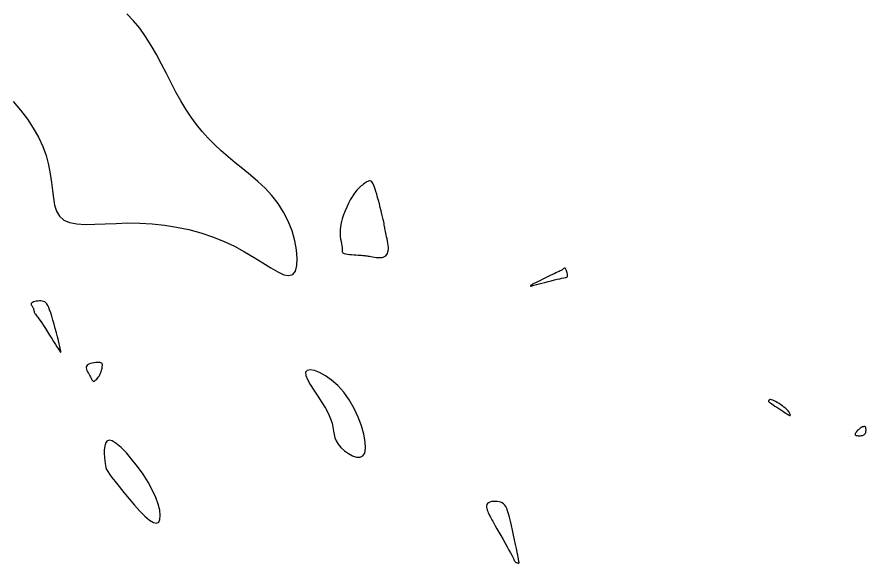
# Model space of a CAD drawing. Extents: x 3040093 to 3056816, y 408076 to 509144.
# Drawn here: x 3046940.8 to 3047016.6, y 435874.8 to 435923.5 of the extents above; entities that cross this region are included whole.
import ezdxf

# ---------------------------------------------------------------- set-up
doc = ezdxf.new("R2010")
doc.units = 0
doc.layers.add('V-CHAN-CONT-EL17', color=7, linetype='Continuous')

msp = doc.modelspace()

# ---------------------------------------------------------------- linework, layer by layer
at = {"layer": 'V-CHAN-CONT-EL17'}
msp.add_lwpolyline([(3046940.442, 435915.948), (3046941.12, 435915.165), (3046941.724, 435914.367), (3046942.254, 435913.558), (3046942.709, 435912.742), (3046943.089, 435911.924), (3046943.392, 435911.107), (3046943.619, 435910.296), (3046943.772, 435909.497), (3046943.875, 435908.723), (3046943.955, 435907.987), (3046944.041, 435907.303), (3046944.159, 435906.684), (3046944.336, 435906.146), (3046944.601, 435905.701), (3046944.982, 435905.364), (3046945.497, 435905.143), (3046946.14, 435905.02), (3046946.893, 435904.974), (3046947.742, 435904.981), (3046948.67, 435905.019), (3046949.661, 435905.065), (3046950.7, 435905.098), (3046951.771, 435905.093), (3046952.86, 435905.033), (3046953.956, 435904.914), (3046955.05, 435904.738), (3046956.136, 435904.505), (3046957.202, 435904.217), (3046958.242, 435903.874), (3046959.246, 435903.478), (3046960.207, 435903.029), (3046961.114, 435902.535), (3046961.962, 435902.023), (3046962.743, 435901.528), (3046963.451, 435901.084), (3046964.079, 435900.724), (3046964.619, 435900.484), (3046965.065, 435900.397), (3046965.41, 435900.496), (3046965.648, 435900.806), (3046965.783, 435901.299), (3046965.816, 435901.941), (3046965.753, 435902.693), (3046965.596, 435903.519), (3046965.349, 435904.383), (3046965.016, 435905.248), (3046964.6, 435906.077), (3046964.107, 435906.841), (3046963.55, 435907.542), (3046962.941, 435908.191), (3046962.297, 435908.797), (3046961.629, 435909.37), (3046960.954, 435909.922), (3046960.284, 435910.461), (3046959.634, 435910.997), (3046959.016, 435911.541), (3046958.429, 435912.097), (3046957.871, 435912.672), (3046957.34, 435913.269), (3046956.832, 435913.895), (3046956.346, 435914.553), (3046955.879, 435915.25), (3046955.428, 435915.99), (3046954.99, 435916.775), (3046954.56, 435917.595), (3046954.13, 435918.435), (3046953.693, 435919.283), (3046953.244, 435920.124), (3046952.776, 435920.945), (3046952.282, 435921.731), (3046951.755, 435922.47), (3046951.191, 435923.15), (3046950.593, 435923.775)], dxfattribs=at)
for points in [[(3046969.642, 435904.456), (3046969.638, 435904.166), (3046969.655, 435903.898), (3046969.686, 435903.655), (3046969.726, 435903.435), (3046969.767, 435903.239), (3046969.803, 435903.066), (3046969.828, 435902.918), (3046969.838, 435902.793), (3046969.837, 435902.689), (3046969.833, 435902.605), (3046969.833, 435902.536), (3046969.843, 435902.481), (3046969.872, 435902.437), (3046969.927, 435902.401), (3046970.014, 435902.371), (3046970.138, 435902.345), (3046970.293, 435902.321), (3046970.472, 435902.3), (3046970.664, 435902.282), (3046970.863, 435902.265), (3046971.059, 435902.251), (3046971.244, 435902.238), (3046971.409, 435902.227), (3046971.549, 435902.218), (3046971.667, 435902.208), (3046971.769, 435902.199), (3046971.862, 435902.189), (3046971.951, 435902.178), (3046972.043, 435902.164), (3046972.144, 435902.147), (3046972.26, 435902.126), (3046972.395, 435902.101), (3046972.546, 435902.075), (3046972.708, 435902.051), (3046972.875, 435902.031), (3046973.043, 435902.02), (3046973.207, 435902.019), (3046973.36, 435902.032), (3046973.498, 435902.062), (3046973.617, 435902.112), (3046973.717, 435902.181), (3046973.797, 435902.268), (3046973.86, 435902.372), (3046973.906, 435902.493), (3046973.936, 435902.629), (3046973.95, 435902.779), (3046973.95, 435902.942), (3046973.936, 435903.118), (3046973.91, 435903.301), (3046973.877, 435903.489), (3046973.838, 435903.676), (3046973.796, 435903.859), (3046973.754, 435904.034), (3046973.715, 435904.196), (3046973.682, 435904.34), (3046973.657, 435904.466), (3046973.637, 435904.579), (3046973.62, 435904.686), (3046973.604, 435904.794), (3046973.586, 435904.913), (3046973.563, 435905.049), (3046973.532, 435905.21), (3046973.491, 435905.404), (3046973.439, 435905.636), (3046973.376, 435905.899), (3046973.304, 435906.185), (3046973.228, 435906.486), (3046973.147, 435906.792), (3046973.066, 435907.095), (3046972.985, 435907.386), (3046972.908, 435907.656), (3046972.837, 435907.898), (3046972.77, 435908.111), (3046972.706, 435908.296), (3046972.645, 435908.453), (3046972.585, 435908.583), (3046972.524, 435908.687), (3046972.463, 435908.764), (3046972.399, 435908.817), (3046972.332, 435908.845), (3046972.261, 435908.85), (3046972.185, 435908.837), (3046972.106, 435908.806), (3046972.021, 435908.761), (3046971.931, 435908.704), (3046971.836, 435908.637), (3046971.735, 435908.564), (3046971.629, 435908.486), (3046971.516, 435908.399), (3046971.397, 435908.298), (3046971.272, 435908.18), (3046971.14, 435908.039), (3046971.001, 435907.872), (3046970.856, 435907.672), (3046970.704, 435907.436), (3046970.546, 435907.162), (3046970.386, 435906.855), (3046970.229, 435906.523), (3046970.081, 435906.174), (3046969.946, 435905.816), (3046969.83, 435905.457), (3046969.737, 435905.106), (3046969.674, 435904.77)], [(3046986.664, 435899.468), (3046986.67, 435899.468), (3046986.676, 435899.468), (3046986.681, 435899.469), (3046986.686, 435899.47), (3046986.691, 435899.471), (3046986.695, 435899.472), (3046986.699, 435899.473), (3046986.703, 435899.475), (3046986.713, 435899.478), (3046986.735, 435899.484), (3046986.773, 435899.494), (3046986.834, 435899.51), (3046986.923, 435899.534), (3046987.048, 435899.568), (3046987.212, 435899.611), (3046987.42, 435899.667), (3046987.664, 435899.731), (3046987.932, 435899.801), (3046988.213, 435899.874), (3046988.497, 435899.946), (3046988.774, 435900.014), (3046989.031, 435900.075), (3046989.259, 435900.126), (3046989.448, 435900.165), (3046989.601, 435900.195), (3046989.72, 435900.219), (3046989.81, 435900.241), (3046989.874, 435900.265), (3046989.916, 435900.296), (3046989.94, 435900.336), (3046989.948, 435900.39), (3046989.945, 435900.461), (3046989.933, 435900.544), (3046989.913, 435900.635), (3046989.887, 435900.729), (3046989.856, 435900.82), (3046989.823, 435900.904), (3046989.788, 435900.976), (3046989.754, 435901.031), (3046989.721, 435901.065), (3046989.691, 435901.079), (3046989.661, 435901.078), (3046989.631, 435901.064), (3046989.601, 435901.041), (3046989.57, 435901.012), (3046989.538, 435900.979), (3046989.503, 435900.947), (3046989.466, 435900.917), (3046989.421, 435900.888), (3046989.367, 435900.857), (3046989.298, 435900.822), (3046989.211, 435900.781), (3046989.103, 435900.731), (3046988.969, 435900.669), (3046988.806, 435900.593), (3046988.613, 435900.502), (3046988.395, 435900.399), (3046988.161, 435900.287), (3046987.922, 435900.172), (3046987.684, 435900.057), (3046987.458, 435899.947), (3046987.252, 435899.846), (3046987.075, 435899.758), (3046986.934, 435899.686), (3046986.826, 435899.63), (3046986.747, 435899.587), (3046986.692, 435899.555), (3046986.657, 435899.533), (3046986.637, 435899.517), (3046986.628, 435899.507), (3046986.626, 435899.499), (3046986.626, 435899.492), (3046986.628, 435899.487), (3046986.631, 435899.482), (3046986.635, 435899.478), (3046986.64, 435899.474), (3046986.646, 435899.472), (3046986.652, 435899.47), (3046986.658, 435899.468)], [(3046942.401, 435897.028), (3046942.444, 435896.961), (3046942.5, 435896.885), (3046942.569, 435896.794), (3046942.653, 435896.683), (3046942.754, 435896.547), (3046942.872, 435896.381), (3046943.011, 435896.179), (3046943.169, 435895.939), (3046943.343, 435895.67), (3046943.526, 435895.382), (3046943.712, 435895.087), (3046943.894, 435894.796), (3046944.066, 435894.519), (3046944.223, 435894.268), (3046944.357, 435894.054), (3046944.465, 435893.886), (3046944.548, 435893.759), (3046944.609, 435893.669), (3046944.653, 435893.609), (3046944.681, 435893.575), (3046944.699, 435893.56), (3046944.708, 435893.558), (3046944.714, 435893.565), (3046944.717, 435893.576), (3046944.717, 435893.596), (3046944.713, 435893.633), (3046944.702, 435893.693), (3046944.683, 435893.785), (3046944.653, 435893.915), (3046944.612, 435894.09), (3046944.557, 435894.317), (3046944.487, 435894.601), (3046944.404, 435894.93), (3046944.312, 435895.292), (3046944.212, 435895.671), (3046944.109, 435896.054), (3046944.004, 435896.427), (3046943.902, 435896.776), (3046943.803, 435897.088), (3046943.712, 435897.351), (3046943.626, 435897.566), (3046943.541, 435897.739), (3046943.457, 435897.875), (3046943.368, 435897.977), (3046943.274, 435898.05), (3046943.171, 435898.099), (3046943.056, 435898.129), (3046942.929, 435898.143), (3046942.793, 435898.144), (3046942.653, 435898.133), (3046942.516, 435898.113), (3046942.388, 435898.085), (3046942.273, 435898.05), (3046942.178, 435898.01), (3046942.107, 435897.967), (3046942.066, 435897.923), (3046942.05, 435897.877), (3046942.055, 435897.83), (3046942.076, 435897.781), (3046942.108, 435897.731), (3046942.145, 435897.679), (3046942.184, 435897.625), (3046942.218, 435897.57), (3046942.245, 435897.513), (3046942.265, 435897.455), (3046942.281, 435897.395), (3046942.294, 435897.335), (3046942.307, 435897.274), (3046942.322, 435897.212), (3046942.341, 435897.151), (3046942.367, 435897.089)], [(3046947.36, 435891.361), (3046947.408, 435891.262), (3046947.449, 435891.174), (3046947.487, 435891.099), (3046947.524, 435891.039), (3046947.562, 435890.997), (3046947.604, 435890.973), (3046947.653, 435890.97), (3046947.71, 435890.99), (3046947.773, 435891.03), (3046947.842, 435891.088), (3046947.912, 435891.161), (3046947.984, 435891.245), (3046948.053, 435891.338), (3046948.119, 435891.438), (3046948.179, 435891.542), (3046948.231, 435891.646), (3046948.275, 435891.75), (3046948.313, 435891.852), (3046948.344, 435891.952), (3046948.369, 435892.049), (3046948.388, 435892.141), (3046948.403, 435892.227), (3046948.414, 435892.307), (3046948.42, 435892.379), (3046948.419, 435892.443), (3046948.409, 435892.499), (3046948.386, 435892.547), (3046948.347, 435892.586), (3046948.29, 435892.616), (3046948.21, 435892.637), (3046948.106, 435892.65), (3046947.976, 435892.652), (3046947.826, 435892.645), (3046947.666, 435892.627), (3046947.505, 435892.598), (3046947.351, 435892.558), (3046947.212, 435892.506), (3046947.098, 435892.441), (3046947.017, 435892.363), (3046946.976, 435892.272), (3046946.97, 435892.169), (3046946.993, 435892.059), (3046947.037, 435891.942), (3046947.097, 435891.822), (3046947.166, 435891.702), (3046947.237, 435891.583), (3046947.303, 435891.468)], [(3046971.923, 435884.998), (3046971.889, 435885.567), (3046971.762, 435886.24), (3046971.547, 435886.985), (3046971.253, 435887.767), (3046970.887, 435888.552), (3046970.457, 435889.306), (3046969.97, 435889.994), (3046969.437, 435890.589), (3046968.881, 435891.083), (3046968.329, 435891.472), (3046967.807, 435891.755), (3046967.343, 435891.93), (3046966.961, 435891.993), (3046966.69, 435891.943), (3046966.555, 435891.777), (3046966.573, 435891.497), (3046966.723, 435891.121), (3046966.973, 435890.67), (3046967.29, 435890.167), (3046967.644, 435889.633), (3046968.002, 435889.089), (3046968.334, 435888.558), (3046968.606, 435888.062), (3046968.798, 435887.617), (3046968.921, 435887.22), (3046968.997, 435886.862), (3046969.05, 435886.534), (3046969.1, 435886.229), (3046969.17, 435885.936), (3046969.282, 435885.649), (3046969.459, 435885.357), (3046969.713, 435885.058), (3046970.03, 435884.77), (3046970.383, 435884.516), (3046970.75, 435884.319), (3046971.104, 435884.203), (3046971.423, 435884.19), (3046971.681, 435884.305), (3046971.854, 435884.57)], [(3047008.312, 435888.862), (3047008.463, 435888.764), (3047008.628, 435888.656), (3047008.8, 435888.543), (3047008.972, 435888.43), (3047009.138, 435888.322), (3047009.289, 435888.223), (3047009.419, 435888.138), (3047009.523, 435888.069), (3047009.603, 435888.017), (3047009.661, 435887.979), (3047009.702, 435887.952), (3047009.729, 435887.935), (3047009.747, 435887.925), (3047009.757, 435887.919), (3047009.765, 435887.917), (3047009.773, 435887.915), (3047009.781, 435887.914), (3047009.79, 435887.914), (3047009.798, 435887.914), (3047009.806, 435887.916), (3047009.814, 435887.918), (3047009.82, 435887.922), (3047009.826, 435887.927), (3047009.83, 435887.933), (3047009.833, 435887.94), (3047009.835, 435887.948), (3047009.836, 435887.957), (3047009.837, 435887.965), (3047009.836, 435887.973), (3047009.835, 435887.98), (3047009.834, 435887.987), (3047009.832, 435887.992), (3047009.829, 435887.997), (3047009.825, 435888.002), (3047009.821, 435888.01), (3047009.815, 435888.021), (3047009.807, 435888.035), (3047009.797, 435888.055), (3047009.785, 435888.081), (3047009.77, 435888.114), (3047009.75, 435888.155), (3047009.723, 435888.203), (3047009.686, 435888.259), (3047009.637, 435888.323), (3047009.572, 435888.396), (3047009.491, 435888.478), (3047009.39, 435888.568), (3047009.268, 435888.666), (3047009.129, 435888.77), (3047008.98, 435888.875), (3047008.825, 435888.977), (3047008.67, 435889.073), (3047008.521, 435889.159), (3047008.383, 435889.231), (3047008.263, 435889.285), (3047008.163, 435889.318), (3047008.084, 435889.333), (3047008.022, 435889.333), (3047007.975, 435889.321), (3047007.941, 435889.3), (3047007.917, 435889.275), (3047007.901, 435889.248), (3047007.89, 435889.223), (3047007.883, 435889.201), (3047007.882, 435889.182), (3047007.89, 435889.162), (3047007.911, 435889.138), (3047007.948, 435889.108), (3047008.003, 435889.068), (3047008.08, 435889.015), (3047008.183, 435888.947)], [(3047015.664, 435886.167), (3047015.724, 435886.139), (3047015.802, 435886.12), (3047015.892, 435886.111), (3047015.99, 435886.109), (3047016.089, 435886.115), (3047016.185, 435886.128), (3047016.272, 435886.146), (3047016.346, 435886.169), (3047016.406, 435886.198), (3047016.455, 435886.231), (3047016.494, 435886.268), (3047016.523, 435886.308), (3047016.546, 435886.353), (3047016.562, 435886.4), (3047016.574, 435886.451), (3047016.582, 435886.504), (3047016.588, 435886.558), (3047016.59, 435886.612), (3047016.591, 435886.664), (3047016.589, 435886.715), (3047016.585, 435886.761), (3047016.579, 435886.802), (3047016.572, 435886.837), (3047016.563, 435886.865), (3047016.553, 435886.886), (3047016.542, 435886.901), (3047016.529, 435886.912), (3047016.514, 435886.918), (3047016.497, 435886.922), (3047016.479, 435886.923), (3047016.458, 435886.924), (3047016.435, 435886.924), (3047016.411, 435886.924), (3047016.385, 435886.923), (3047016.358, 435886.921), (3047016.33, 435886.918), (3047016.303, 435886.914), (3047016.275, 435886.908), (3047016.248, 435886.9), (3047016.222, 435886.89), (3047016.196, 435886.878), (3047016.169, 435886.861), (3047016.138, 435886.84), (3047016.104, 435886.813), (3047016.065, 435886.78), (3047016.019, 435886.74), (3047015.966, 435886.692), (3047015.905, 435886.636), (3047015.84, 435886.574), (3047015.776, 435886.508), (3047015.717, 435886.44), (3047015.668, 435886.373), (3047015.633, 435886.31), (3047015.618, 435886.253), (3047015.628, 435886.205)], [(3046953.253, 435878.311), (3046953.447, 435878.409), (3046953.558, 435878.645), (3046953.588, 435879), (3046953.534, 435879.457), (3046953.398, 435879.999), (3046953.178, 435880.61), (3046952.876, 435881.271), (3046952.493, 435881.965), (3046952.049, 435882.668), (3046951.564, 435883.354), (3046951.061, 435883.998), (3046950.561, 435884.574), (3046950.087, 435885.058), (3046949.659, 435885.424), (3046949.3, 435885.646), (3046949.026, 435885.709), (3046948.83, 435885.632), (3046948.7, 435885.445), (3046948.625, 435885.178), (3046948.593, 435884.858), (3046948.591, 435884.517), (3046948.608, 435884.182), (3046948.632, 435883.883), (3046948.655, 435883.642), (3046948.683, 435883.445), (3046948.727, 435883.271), (3046948.798, 435883.101), (3046948.906, 435882.912), (3046949.062, 435882.685), (3046949.277, 435882.397), (3046949.562, 435882.03), (3046949.921, 435881.569), (3046950.34, 435881.042), (3046950.798, 435880.481), (3046951.276, 435879.92), (3046951.753, 435879.394), (3046952.209, 435878.937), (3046952.624, 435878.583), (3046952.978, 435878.366)], [(3046985.27, 435874.854), (3046985.297, 435874.835), (3046985.326, 435874.819), (3046985.358, 435874.804), (3046985.391, 435874.792), (3046985.424, 435874.782), (3046985.456, 435874.774), (3046985.486, 435874.767), (3046985.513, 435874.761), (3046985.538, 435874.758), (3046985.559, 435874.755), (3046985.578, 435874.754), (3046985.594, 435874.755), (3046985.607, 435874.757), (3046985.617, 435874.761), (3046985.624, 435874.766), (3046985.628, 435874.773), (3046985.63, 435874.781), (3046985.63, 435874.791), (3046985.628, 435874.802), (3046985.624, 435874.814), (3046985.62, 435874.828), (3046985.616, 435874.842), (3046985.611, 435874.858), (3046985.607, 435874.876), (3046985.602, 435874.903), (3046985.593, 435874.948), (3046985.58, 435875.018), (3046985.56, 435875.122), (3046985.531, 435875.269), (3046985.493, 435875.465), (3046985.442, 435875.72), (3046985.378, 435876.038), (3046985.303, 435876.407), (3046985.22, 435876.812), (3046985.13, 435877.239), (3046985.036, 435877.671), (3046984.942, 435878.094), (3046984.848, 435878.491), (3046984.759, 435878.849), (3046984.675, 435879.155), (3046984.595, 435879.411), (3046984.514, 435879.621), (3046984.429, 435879.791), (3046984.337, 435879.927), (3046984.234, 435880.032), (3046984.117, 435880.112), (3046983.983, 435880.172), (3046983.829, 435880.216), (3046983.662, 435880.245), (3046983.488, 435880.257), (3046983.316, 435880.253), (3046983.152, 435880.232), (3046983.005, 435880.193), (3046982.88, 435880.136), (3046982.786, 435880.06), (3046982.729, 435879.966), (3046982.704, 435879.856), (3046982.705, 435879.736), (3046982.728, 435879.608), (3046982.768, 435879.479), (3046982.817, 435879.352), (3046982.871, 435879.23), (3046982.924, 435879.119), (3046982.972, 435879.021), (3046983.019, 435878.93), (3046983.067, 435878.837), (3046983.122, 435878.736), (3046983.188, 435878.617), (3046983.268, 435878.474), (3046983.368, 435878.297), (3046983.492, 435878.08), (3046983.642, 435877.818), (3046983.812, 435877.519), (3046983.996, 435877.197), (3046984.185, 435876.863), (3046984.373, 435876.529), (3046984.553, 435876.208), (3046984.715, 435875.913), (3046984.855, 435875.656), (3046984.965, 435875.445), (3046985.049, 435875.279), (3046985.111, 435875.15), (3046985.155, 435875.054), (3046985.186, 435874.985), (3046985.209, 435874.936), (3046985.228, 435874.902), (3046985.247, 435874.876)]]:
    msp.add_lwpolyline(points, close=True, dxfattribs=at)

doc.saveas('drawing.dxf')
